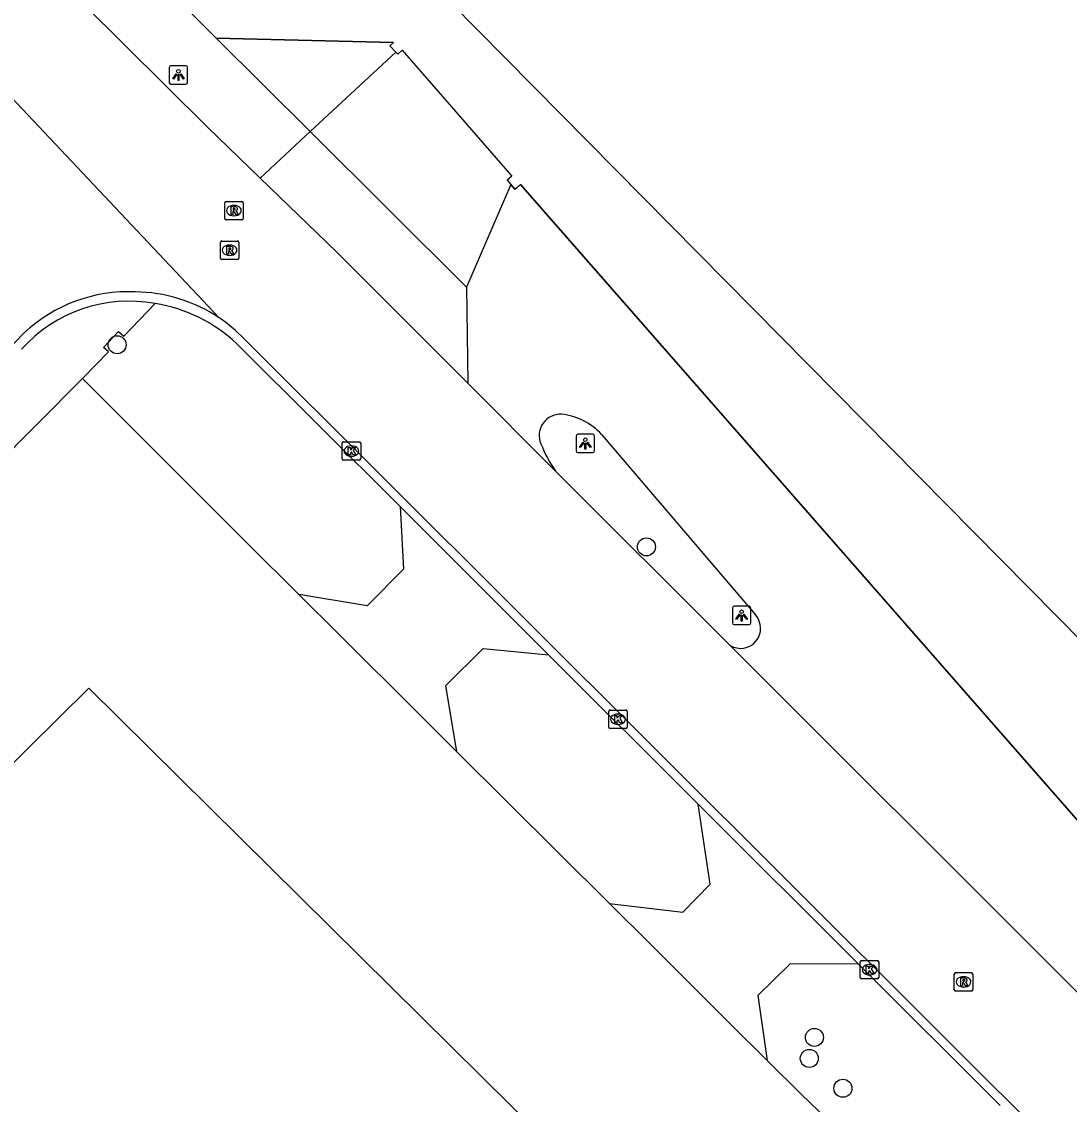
# Model space of a CAD drawing. Extents: x 155018 to 156648, y 383980 to 385733.
# Drawn here: x 155831.7 to 155888.5, y 385354.8 to 385413.6 of the extents above; entities that cross this region are included whole.
import ezdxf

# ---------------------------------------------------------------- set-up
doc = ezdxf.new("R2010")
doc.units = 0
for name, color, linetype in [('IMGEO_Berm_groen', 7, 'Continuous'), ('IMGEO_Boom', 7, 'Continuous'), ('IMGEO_Grasland_overig', 7, 'Continuous'), ('IMGEO_Hek', 7, 'Continuous'), ('IMGEO_Kolk', 7, 'Continuous'), ('IMGEO_Lichtpunt', 7, 'Continuous'), ('IMGEO_Muur', 7, 'Continuous'), ('IMGEO_Pand', 7, 'Continuous'), ('IMGEO_Pand_vergunning_verleend', 7, 'Continuous'), ('IMGEO_Parkeervlak_open', 7, 'Continuous'), ('IMGEO_Rijbaan_lokaal_gesloten', 7, 'Continuous'), ('IMGEO_Rijbaan_lokaal_open', 7, 'Continuous'), ('IMGEO_Rioolput', 7, 'Continuous'), ('IMGEO_Voetpad_open', 7, 'Continuous')]:
    doc.layers.add(name, color=color, linetype=linetype)

msp = doc.modelspace()

# ---------------------------------------------------------------- linework, layer by layer
at = {"layer": 'IMGEO_Berm_groen'}
for points in [[(155774.106, 385481.284), (155842.25, 385412.678)], [(155847.356, 385407.603), (155842.25, 385412.678)], [(155846.739, 385382.481), (155843.967, 385385.235), (155835.012, 385394.209)], [(155863.603, 385365.707), (155855.312, 385373.951)], [(155880.409, 385349.18), (155873.975, 385355.388), (155872.155, 385357.19)]]:
    msp.add_lwpolyline(points, dxfattribs=at)
at = {"layer": 'IMGEO_Boom'}
for centre in [(155836.883, 385396.037), (155865.6, 385385.069), (155874.713, 385358.446), (155874.436, 385357.306), (155876.256, 385355.683)]:
    msp.add_circle(centre, 0.489, dxfattribs=at)
at = {"layer": 'IMGEO_Grasland_overig'}
msp.add_lwpolyline([(155842.25, 385412.678), (155851.875, 385412.439), (155851.681, 385412.257), (155852.005, 385411.912)], dxfattribs=at)
at = {"layer": 'IMGEO_Hek'}
for points in [[(155842.25, 385412.678), (155774.106, 385481.284)], [(155851.875, 385412.439), (155842.25, 385412.678)], [(155901.201, 385356.294), (155858.759, 385404.743)]]:
    msp.add_lwpolyline(points, dxfattribs=at)
at = {"layer": 'IMGEO_Kolk'}
for p, q in [((155849.095, 385389.839), (155849.095, 385390.691)), ((155849.17, 385390.765), (155850.022, 385390.765)), ((155849.583, 385390.545), (155849.608, 385390.545)), ((155850.096, 385390.691), (155850.096, 385389.839)), ((155849.606, 385389.985), (155849.581, 385389.985)), ((155850.022, 385389.765), (155849.17, 385389.765)), ((155863.557, 385375.288), (155863.557, 385376.14)), ((155863.632, 385376.214), (155864.484, 385376.214)), ((155864.045, 385375.994), (155864.07, 385375.994)), ((155864.558, 385376.14), (155864.558, 385375.288)), ((155864.484, 385375.214), (155863.632, 385375.214)), ((155864.068, 385375.434), (155864.043, 385375.434)), ((155877.201, 385361.691), (155877.201, 385362.543)), ((155877.276, 385362.617), (155878.128, 385362.617)), ((155877.689, 385362.397), (155877.714, 385362.397)), ((155878.202, 385362.543), (155878.202, 385361.691)), ((155877.712, 385361.837), (155877.687, 385361.837)), ((155878.128, 385361.617), (155877.276, 385361.617))]:
    msp.add_line(p, q, dxfattribs=at)
for points in [[(155849.095, 385389.839), (155849.095, 385390.691)], [(155849.17, 385390.765), (155850.022, 385390.765)], [(155850.096, 385390.691), (155850.096, 385389.839)], [(155849.416, 385390.465), (155849.539, 385390.465), (155849.539, 385390.314), (155849.669, 385390.465), (155849.833, 385390.465), (155849.687, 385390.314), (155849.84, 385390.065), (155849.688, 385390.065), (155849.603, 385390.229), (155849.539, 385390.162), (155849.539, 385390.065), (155849.416, 385390.065), (155849.416, 385390.465)], [(155850.022, 385389.765), (155849.17, 385389.765)], [(155863.557, 385375.288), (155863.557, 385376.14)], [(155863.632, 385376.214), (155864.484, 385376.214)], [(155863.878, 385375.914), (155864.001, 385375.914), (155864.001, 385375.763), (155864.131, 385375.914), (155864.295, 385375.914), (155864.149, 385375.763), (155864.302, 385375.514), (155864.15, 385375.514), (155864.065, 385375.678), (155864.001, 385375.611), (155864.001, 385375.514), (155863.878, 385375.514), (155863.878, 385375.914)], [(155864.558, 385376.14), (155864.558, 385375.288)], [(155864.484, 385375.214), (155863.632, 385375.214)], [(155877.201, 385361.691), (155877.201, 385362.543)], [(155877.276, 385362.617), (155878.128, 385362.617)], [(155877.522, 385362.317), (155877.645, 385362.317), (155877.645, 385362.166), (155877.775, 385362.317), (155877.939, 385362.317), (155877.793, 385362.166), (155877.946, 385361.917), (155877.794, 385361.917), (155877.709, 385362.081), (155877.645, 385362.014), (155877.645, 385361.917), (155877.522, 385361.917), (155877.522, 385362.317)], [(155878.202, 385362.543), (155878.202, 385361.691)], [(155878.128, 385361.617), (155877.276, 385361.617)]]:
    msp.add_lwpolyline(points, dxfattribs=at)
for centre, start, end in [((155849.172, 385390.689), 91.55205, 178.44795), ((155849.172, 385390.689), 91.55205, 178.44795), ((155850.02, 385390.689), 1.55205, 88.44795), ((155850.02, 385390.689), 1.55205, 88.44795), ((155849.172, 385389.841), 181.55205, 268.44795), ((155849.172, 385389.841), 181.55205, 268.44795), ((155850.02, 385389.841), 271.55205, 358.44795), ((155850.02, 385389.841), 271.55205, 358.44795), ((155863.634, 385376.138), 91.55205, 178.44795), ((155863.634, 385376.138), 91.55205, 178.44795), ((155864.482, 385376.138), 1.55205, 88.44795), ((155864.482, 385376.138), 1.55205, 88.44795), ((155863.634, 385375.29), 181.55205, 268.44795), ((155863.634, 385375.29), 181.55205, 268.44795), ((155864.482, 385375.29), 271.55205, 358.44795), ((155864.482, 385375.29), 271.55205, 358.44795), ((155877.278, 385362.541), 91.55205, 178.44795), ((155877.278, 385362.541), 91.55205, 178.44795), ((155878.126, 385362.541), 1.55205, 88.44795), ((155878.126, 385362.541), 1.55205, 88.44795), ((155877.278, 385361.693), 181.55205, 268.44795), ((155877.278, 385361.693), 181.55205, 268.44795), ((155878.126, 385361.693), 271.55205, 358.44795), ((155878.126, 385361.693), 271.55205, 358.44795)]:
    msp.add_arc(centre, 0.0765, start, end, dxfattribs=at)
for centre, major_axis, ratio, start_param, end_param in [((155849.582, 385390.265), (-0.387, 0.002), 0.722429, 4.712389, 7.853982), ((155849.607, 385390.265), (-0.39, 0.002), 0.717154, 1.570796, 4.712389), ((155864.044, 385375.714), (-0.387, 0.002), 0.722429, 4.712389, 7.853982), ((155864.069, 385375.714), (-0.39, 0.002), 0.717154, 1.570796, 4.712389), ((155877.688, 385362.117), (-0.387, 0.002), 0.722429, 4.712389, 7.853982), ((155877.713, 385362.117), (-0.39, 0.002), 0.717154, 1.570796, 4.712389)]:
    msp.add_ellipse(centre, major_axis=major_axis, ratio=ratio, start_param=start_param, end_param=end_param, dxfattribs=at)
at = {"layer": 'IMGEO_Lichtpunt'}
for p, q in [((155839.709, 385411.084), (155839.709, 385410.277)), ((155839.709, 385411.084), (155839.709, 385410.277)), ((155840.611, 385411.179), (155839.803, 385411.179)), ((155840.611, 385411.179), (155839.803, 385411.179)), ((155840.705, 385410.277), (155840.705, 385411.084)), ((155840.705, 385410.277), (155840.705, 385411.084)), ((155839.803, 385410.183), (155840.611, 385410.183)), ((155839.803, 385410.183), (155840.611, 385410.183)), ((155861.785, 385391.084), (155861.785, 385390.277)), ((155861.785, 385391.084), (155861.785, 385390.277)), ((155862.687, 385391.179), (155861.879, 385391.179)), ((155862.687, 385391.179), (155861.879, 385391.179)), ((155862.781, 385390.277), (155862.781, 385391.084)), ((155862.781, 385390.277), (155862.781, 385391.084)), ((155861.879, 385390.183), (155862.687, 385390.183)), ((155861.879, 385390.183), (155862.687, 385390.183)), ((155870.265, 385381.749), (155870.265, 385380.942)), ((155870.265, 385381.749), (155870.265, 385380.942)), ((155871.167, 385381.844), (155870.359, 385381.844)), ((155871.167, 385381.844), (155870.359, 385381.844)), ((155871.261, 385380.942), (155871.261, 385381.749)), ((155871.261, 385380.942), (155871.261, 385381.749)), ((155870.359, 385380.848), (155871.167, 385380.848)), ((155870.359, 385380.848), (155871.167, 385380.848))]:
    msp.add_line(p, q, dxfattribs=at)
for points in [[(155840.083, 385410.748), (155840.122, 385410.72), (155839.934, 385410.458), (155839.896, 385410.485), (155840.083, 385410.748)], [(155840.185, 385410.7), (155840.232, 385410.7), (155840.232, 385410.378), (155840.185, 385410.378), (155840.185, 385410.7)], [(155840.295, 385410.72), (155840.333, 385410.747), (155840.52, 385410.485), (155840.481, 385410.457), (155840.295, 385410.72)], [(155862.159, 385390.748), (155862.198, 385390.72), (155862.01, 385390.458), (155861.972, 385390.485), (155862.159, 385390.748)], [(155862.261, 385390.7), (155862.308, 385390.7), (155862.308, 385390.378), (155862.261, 385390.378), (155862.261, 385390.7)], [(155862.371, 385390.72), (155862.409, 385390.747), (155862.596, 385390.485), (155862.557, 385390.457), (155862.371, 385390.72)], [(155870.639, 385381.413), (155870.678, 385381.385), (155870.49, 385381.123), (155870.452, 385381.15), (155870.639, 385381.413)], [(155870.741, 385381.365), (155870.788, 385381.365), (155870.788, 385381.043), (155870.741, 385381.043), (155870.741, 385381.365)], [(155870.851, 385381.385), (155870.889, 385381.412), (155871.076, 385381.15), (155871.037, 385381.122), (155870.851, 385381.385)]]:
    msp.add_lwpolyline(points, dxfattribs=at)
for centre in [(155840.208, 385410.882), (155862.284, 385390.882), (155870.764, 385381.547)]:
    msp.add_circle(centre, 0.0994, dxfattribs=at)
for centre, start, end in [((155839.803, 385411.084), 90, 180), ((155839.803, 385411.084), 90, 180), ((155840.611, 385411.084), 0, 90), ((155840.611, 385411.084), 0, 90), ((155839.803, 385410.277), 180, 270), ((155839.803, 385410.277), 180, 270), ((155840.611, 385410.277), 270, 0), ((155840.611, 385410.277), 270, 360), ((155861.879, 385391.084), 90, 180), ((155861.879, 385391.084), 90, 180), ((155862.687, 385391.084), 0, 90), ((155862.687, 385391.084), 0, 90), ((155861.879, 385390.277), 180, 270), ((155861.879, 385390.277), 180, 270), ((155862.687, 385390.277), 270, 0), ((155862.687, 385390.277), 270, 360), ((155870.359, 385381.749), 90, 180), ((155870.359, 385381.749), 90, 180), ((155871.167, 385381.749), 0, 90), ((155871.167, 385381.749), 0, 90), ((155870.359, 385380.942), 180, 270), ((155870.359, 385380.942), 180, 270), ((155871.167, 385380.942), 270, 0), ((155871.167, 385380.942), 270, 360)]:
    msp.add_arc(centre, 0.0946, start, end, dxfattribs=at)
at = {"layer": 'IMGEO_Muur'}
msp.add_lwpolyline([(155858.453, 385404.488), (155858.249, 385404.733)], dxfattribs=at)
at = {"layer": 'IMGEO_Pand'}
msp.add_lwpolyline([(155809.172, 385341.617), (155806.785, 385344.011), (155804.504, 385346.308), (155826.31, 385368.28), (155827.057, 385369.181), (155826.209, 385370.105), (155827.841, 385371.751), (155828.734, 385370.873), (155835.351, 385377.403), (155866.451, 385346.629), (155862.935, 385343.075), (155835.409, 385315.259), (155809.172, 385341.617)], dxfattribs=at)
at = {"layer": 'IMGEO_Pand_vergunning_verleend'}
msp.add_lwpolyline([(155829.909, 385515.545), (155936.624, 385398.661), (155901.283, 385367.717), (155789.197, 385481.205), (155829.909, 385515.545)], dxfattribs=at)
at = {"layer": 'IMGEO_Parkeervlak_open'}
for points in [[(155858.249, 385404.733), (155858.453, 385404.488), (155858.759, 385404.743), (155901.201, 385356.294)], [(155863.171, 385391.155), (155871.516, 385381.374)]]:
    msp.add_lwpolyline(points, dxfattribs=at)
for centre, radius, start, end in [((155860.927, 385391.117), 1.147, 86.53685, 203.07028), ((155860.68, 385388.95), 3.327, 41.50586, 84.54509), ((155866.164, 385393.118), 6.753, 201.28145, 215.61935), ((155870.707, 385380.648), 1.087, 238.50688, 41.90244)]:
    msp.add_arc(centre, radius, start, end, dxfattribs=at)
at = {"layer": 'IMGEO_Rijbaan_lokaal_gesloten'}
for points in [[(155844.637, 385405.082), (155841.781, 385407.843), (155783.268, 385465.926), (155779.164, 385470), (155768.031, 385481.051), (155748.942, 385500), (155717.178, 385531.531), (155653.285, 385595.44)], [(155827.58, 385413.241), (155842.417, 385397.501)], [(155855.912, 385393.946), (155848.766, 385401.09), (155844.637, 385405.082)], [(155831.844, 385396.68), (155831.334, 385396.156), (155829.961, 385394.716), (155830.077, 385394.606)], [(155843.309, 385396.816), (155843.766, 385396.365), (155918.347, 385321.932)], [(155860.674, 385389.185), (155855.912, 385393.946)], [(155870.139, 385379.721), (155860.674, 385389.185)], [(155901.558, 385348.209), (155887.861, 385362.003), (155870.139, 385379.721)]]:
    msp.add_lwpolyline(points, dxfattribs=at)
for centre, radius, start, end in [((155837.493, 385390.66), 8.255, 87.47047, 133.17518), ((155837.77, 385390.529), 8.379, 56.31916, 89.40829), ((155837.799, 385390.564), 8.334, 48.6091, 56.3469)]:
    msp.add_arc(centre, radius, start, end, dxfattribs=at)
at = {"layer": 'IMGEO_Rijbaan_lokaal_open'}
for points in [[(155843.381, 385396.089), (155852.232, 385387.252)], [(155852.232, 385387.252), (155860.29, 385379.208)], [(155860.29, 385379.208), (155868.405, 385371.107)], [(155868.405, 385371.107), (155877.107, 385362.418)], [(155877.107, 385362.418), (155884.788, 385354.75)]]:
    msp.add_lwpolyline(points, dxfattribs=at)
for centre, radius, start, end in [((155837.523, 385390.581), 7.817, 79.50565, 138.12187), ((155837.645, 385390.014), 8.356, 46.64524, 81.03382)]:
    msp.add_arc(centre, radius, start, end, dxfattribs=at)
at = {"layer": 'IMGEO_Rioolput'}
for p, q in [((155842.717, 385402.892), (155842.717, 385403.744)), ((155842.792, 385403.818), (155843.644, 385403.818)), ((155843.205, 385403.598), (155843.23, 385403.598)), ((155843.718, 385403.744), (155843.718, 385402.892)), ((155843.228, 385403.038), (155843.203, 385403.038)), ((155843.644, 385402.818), (155842.792, 385402.818)), ((155842.557, 385401.668), (155843.409, 385401.668)), ((155842.482, 385400.742), (155842.482, 385401.594)), ((155842.97, 385401.448), (155842.995, 385401.448)), ((155843.483, 385401.594), (155843.483, 385400.742)), ((155843.409, 385400.668), (155842.557, 385400.668)), ((155842.993, 385400.888), (155842.968, 385400.888)), ((155882.301, 385361.033), (155882.301, 385361.885)), ((155882.376, 385361.959), (155883.228, 385361.959)), ((155882.789, 385361.739), (155882.814, 385361.739)), ((155883.302, 385361.885), (155883.302, 385361.033)), ((155882.812, 385361.179), (155882.787, 385361.179)), ((155883.228, 385360.959), (155882.376, 385360.959))]:
    msp.add_line(p, q, dxfattribs=at)
for points in [[(155842.717, 385402.892), (155842.717, 385403.744)], [(155842.792, 385403.818), (155843.644, 385403.818)], [(155843.306, 385403.516), (155843.054, 385403.518), (155843.054, 385403.118)], [(155843.232, 385403.437), (155843.178, 385403.437), (155843.178, 385403.356)], [(155843.718, 385403.744), (155843.718, 385402.892)], [(155843.054, 385403.118), (155843.178, 385403.118), (155843.178, 385403.28), (155843.189, 385403.28)], [(155843.178, 385403.356), (155843.23, 385403.356)], [(155843.236, 385403.251), (155843.307, 385403.118), (155843.447, 385403.118), (155843.382, 385403.244)], [(155843.644, 385402.818), (155842.792, 385402.818)], [(155842.557, 385401.668), (155843.409, 385401.668)], [(155842.482, 385400.742), (155842.482, 385401.594)], [(155843.071, 385401.366), (155842.819, 385401.368), (155842.819, 385400.968)], [(155842.819, 385400.968), (155842.943, 385400.968), (155842.943, 385401.13), (155842.954, 385401.13)], [(155842.997, 385401.287), (155842.943, 385401.287), (155842.943, 385401.206)], [(155842.943, 385401.206), (155842.995, 385401.206)], [(155843.001, 385401.101), (155843.072, 385400.968), (155843.212, 385400.968), (155843.147, 385401.094)], [(155843.483, 385401.594), (155843.483, 385400.742)], [(155843.409, 385400.668), (155842.557, 385400.668)], [(155882.301, 385361.033), (155882.301, 385361.885)], [(155882.376, 385361.959), (155883.228, 385361.959)], [(155883.302, 385361.885), (155883.302, 385361.033)], [(155882.89, 385361.657), (155882.638, 385361.659), (155882.638, 385361.259)], [(155882.638, 385361.259), (155882.762, 385361.259), (155882.762, 385361.421), (155882.773, 385361.421)], [(155882.816, 385361.578), (155882.762, 385361.578), (155882.762, 385361.497)], [(155882.762, 385361.497), (155882.814, 385361.497)], [(155882.82, 385361.392), (155882.891, 385361.259), (155883.031, 385361.259), (155882.966, 385361.385)], [(155883.228, 385360.959), (155882.376, 385360.959)]]:
    msp.add_lwpolyline(points, dxfattribs=at)
for centre, radius, start, end in [((155842.794, 385403.742), 0.0765, 91.55205, 178.44795), ((155842.794, 385403.742), 0.0765, 91.55205, 178.44795), ((155843.238, 385403.341), 0.0964, 77.00612, 93.18647), ((155843.252, 385403.398), 0.0378, 276.66336, 79.67722), ((155843.305, 385403.406), 0.109, 350.36119, 89.41601), ((155843.642, 385403.742), 0.0765, 1.55205, 88.44795), ((155843.642, 385403.742), 0.0765, 1.55205, 88.44795), ((155842.794, 385402.894), 0.0765, 181.55205, 268.44795), ((155842.794, 385402.894), 0.0765, 181.55205, 268.44795), ((155843.188, 385403.227), 0.0533, 26.02933, 88.69889), ((155843.214, 385403.545), 0.19, 274.7715, 282.96867), ((155843.303, 385403.406), 0.112, 277.58423, 350.98172), ((155843.287, 385403.191), 0.108, 29.51342, 73.79051), ((155843.642, 385402.894), 0.0765, 271.55205, 358.44795), ((155843.642, 385402.894), 0.0765, 271.55205, 358.44795), ((155842.559, 385401.592), 0.0765, 91.55205, 178.44795), ((155842.559, 385401.592), 0.0765, 91.55205, 178.44795), ((155843.407, 385401.592), 0.0765, 1.55205, 88.44795), ((155843.407, 385401.592), 0.0765, 1.55205, 88.44795), ((155842.953, 385401.077), 0.0533, 26.02933, 88.69889), ((155842.979, 385401.395), 0.19, 274.7715, 282.96867), ((155843.003, 385401.191), 0.0964, 77.00612, 93.18647), ((155843.017, 385401.248), 0.0378, 276.66336, 79.67722), ((155843.07, 385401.256), 0.109, 350.36119, 89.41601), ((155843.068, 385401.256), 0.112, 277.58423, 350.98172), ((155843.052, 385401.041), 0.108, 29.51342, 73.79051), ((155842.559, 385400.744), 0.0765, 181.55205, 268.44795), ((155842.559, 385400.744), 0.0765, 181.55205, 268.44795), ((155843.407, 385400.744), 0.0765, 271.55205, 358.44795), ((155843.407, 385400.744), 0.0765, 271.55205, 358.44795), ((155882.378, 385361.883), 0.0765, 91.55205, 178.44795), ((155882.378, 385361.883), 0.0765, 91.55205, 178.44795), ((155883.226, 385361.883), 0.0765, 1.55205, 88.44795), ((155883.226, 385361.883), 0.0765, 1.55205, 88.44795), ((155882.772, 385361.368), 0.0533, 26.02933, 88.69889), ((155882.798, 385361.686), 0.19, 274.7715, 282.96867), ((155882.822, 385361.482), 0.0964, 77.00612, 93.18647), ((155882.836, 385361.539), 0.0378, 276.66336, 79.67722), ((155882.889, 385361.547), 0.109, 350.36119, 89.41601), ((155882.887, 385361.547), 0.112, 277.58423, 350.98172), ((155882.871, 385361.332), 0.108, 29.51342, 73.79051), ((155882.378, 385361.035), 0.0765, 181.55205, 268.44795), ((155882.378, 385361.035), 0.0765, 181.55205, 268.44795), ((155883.226, 385361.035), 0.0765, 271.55205, 358.44795), ((155883.226, 385361.035), 0.0765, 271.55205, 358.44795)]:
    msp.add_arc(centre, radius, start, end, dxfattribs=at)
for centre, major_axis, ratio, start_param, end_param in [((155843.204, 385403.318), (-0.387, 0.002), 0.722429, 4.712389, 7.853982), ((155843.229, 385403.318), (-0.39, 0.002), 0.717154, 1.570796, 4.712389), ((155842.969, 385401.168), (-0.387, 0.002), 0.722429, 4.712389, 7.853982), ((155842.994, 385401.168), (-0.39, 0.002), 0.717154, 1.570796, 4.712389), ((155882.788, 385361.459), (-0.387, 0.002), 0.722429, 4.712389, 7.853982), ((155882.813, 385361.459), (-0.39, 0.002), 0.717154, 1.570796, 4.712389)]:
    msp.add_ellipse(centre, major_axis=major_axis, ratio=ratio, start_param=start_param, end_param=end_param, dxfattribs=at)
at = {"layer": 'IMGEO_Voetpad_open'}
for points in [[(155852.005, 385411.912), (155847.356, 385407.603)], [(155852.005, 385411.912), (155852.109, 385411.801), (155852.342, 385412.019), (155858.296, 385405.189), (155858.044, 385404.978), (155858.249, 385404.733)], [(155844.637, 385405.082), (155847.356, 385407.603)], [(155855.839, 385399.17), (155847.356, 385407.603)], [(155858.249, 385404.733), (155855.839, 385399.17)], [(155855.839, 385399.17), (155855.912, 385393.946)], [(155835.012, 385394.209), (155836.419, 385395.656), (155836.136, 385395.891), (155836.964, 385396.764), (155837.254, 385396.509), (155838.947, 385398.267)], [(155835.012, 385394.209), (155830.134, 385389.318), (155795.898, 385354.855)], [(155852.232, 385387.252), (155852.426, 385383.864), (155850.453, 385381.862), (155846.739, 385382.481)], [(155855.312, 385373.951), (155853.209, 385376.042), (155848.924, 385380.31), (155846.739, 385382.481)], [(155855.312, 385373.951), (155854.715, 385377.537), (155856.74, 385379.547), (155860.29, 385379.208)], [(155863.603, 385365.707), (155867.566, 385365.246), (155869.056, 385366.757), (155868.405, 385371.107)], [(155872.155, 385357.19), (155870.096, 385359.229), (155865.833, 385363.489), (155863.603, 385365.707)], [(155877.107, 385362.418), (155873.394, 385362.437), (155871.635, 385360.726), (155872.155, 385357.19)]]:
    msp.add_lwpolyline(points, dxfattribs=at)

doc.saveas('drawing.dxf')
